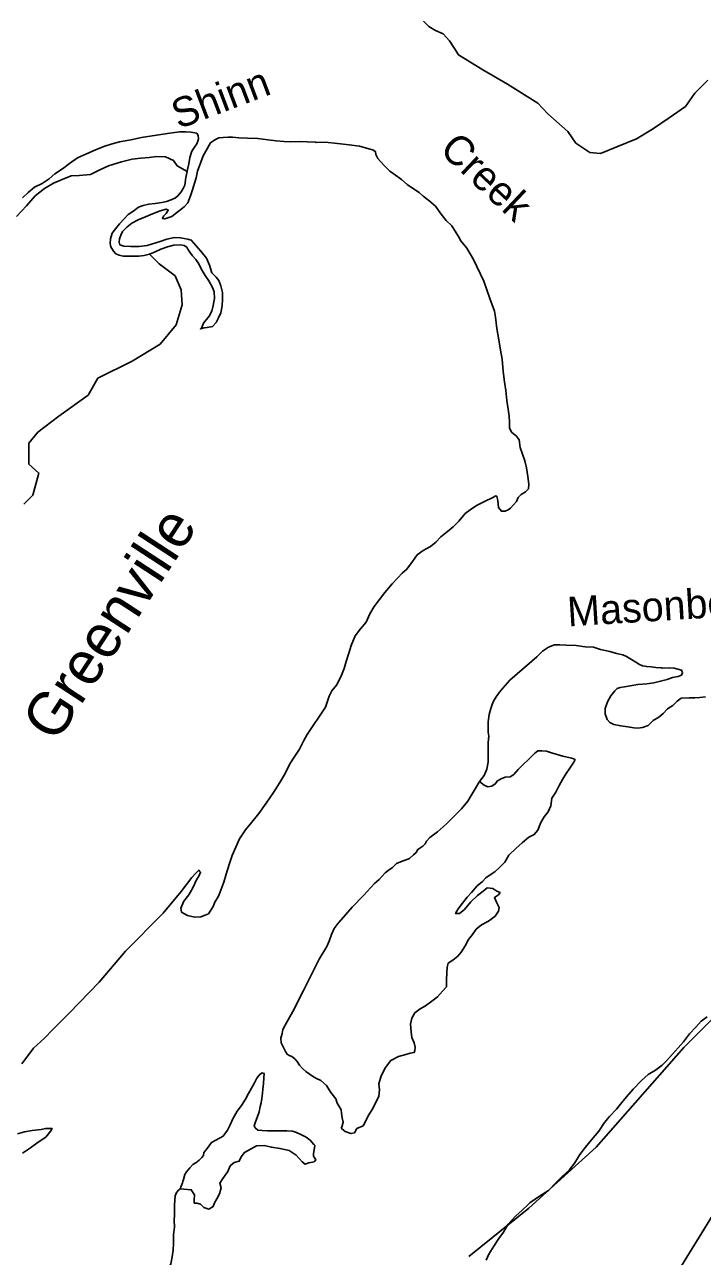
# Model space of a CAD drawing. Extents: x 2290055 to 2389491, y 66597 to 237875.
# Drawn here: x 2354770 to 2358217, y 156547 to 162814 of the extents above; entities that cross this region are included whole.
import ezdxf

# ---------------------------------------------------------------- set-up
doc = ezdxf.new("R2010")
doc.units = 0
for name, color, linetype in [('Exist Boundary Political CountyLine', 7, 'Continuous'), ('Exist Hydrographic Creek Single Shore', 7, 'Continuous'), ('Exist Hydrographic Island Shore', 7, 'Continuous'), ('Exist Hydrographic Ocean Shore', 7, 'Continuous'), ('Exist Hydrographic Point Label', 7, 'Continuous'), ('Exist Hydrographic River Shore Label', 7, 'Continuous'), ('Exist Hydrographic Sound Label', 7, 'Continuous'), ('Map Preparation Inset Cut Line', 7, 'Continuous')]:
    doc.layers.add(name, color=color, linetype=linetype)

msp = doc.modelspace()

# ---------------------------------------------------------------- linework, layer by layer
at = {"layer": 'Exist Boundary Political CountyLine'}
msp.add_lwpolyline([(2357029.6, 156546.2), (2357335.5, 156792.6), (2357676.9, 157102.4), (2358122.8, 157610.2), (2358454.9, 157942.5), (2358856, 158259.8), (2359163.9, 158412.9), (2359468, 158551), (2359639.6, 158640.6), (2359826.2, 158670.5), (2359908.2, 158677.9), (2359938.1, 158685.4), (2359941.8, 158711.5), (2359710.5, 158920.6), (2359139.6, 159458.2), (2360134, 160869.4), (2360387.7, 161183), (2360820.5, 161870), (2361537, 163228.9)], dxfattribs=at)
at = {"layer": 'Exist Hydrographic Creek Single Shore'}
for points in [[(2356798.3, 162830.4), (2356825.6, 162803.8), (2356860.6, 162783.5), (2356899.4, 162766.3), (2356930.8, 162730.8), (2356956, 162691.5), (2356976.3, 162659.9), (2357100.1, 162583.1), (2357226.5, 162510.1), (2357380.3, 162413.9), (2357430.5, 162359.9), (2357532.4, 162270.7), (2357573.8, 162211), (2357645.8, 162163.5), (2357699.9, 162158.5), (2357783, 162191.2), (2357882.4, 162231.8), (2357964.6, 162282.1), (2358048.7, 162340), (2358131.6, 162396.9), (2358178.9, 162465.3), (2358245.6, 162531.9)], [(2355596.3, 162066.7), (2355598.3, 162077), (2355604.5, 162106.2), (2355610.2, 162137.3), (2355620.5, 162169.7), (2355634, 162190.6), (2355645.3, 162206.8), (2355651.5, 162220.4), (2355653.9, 162233.1), (2355652.7, 162249.6), (2355645.7, 162260.7), (2355614.5, 162265.8), (2355590.6, 162269), (2355557.5, 162268.7), (2355507.9, 162262), (2355439.8, 162251.4), (2355364, 162238.9), (2355310, 162227.4), (2355252.8, 162217.9), (2355214.5, 162207.8), (2355172.5, 162193.2), (2355127.5, 162175.4), (2355084.3, 162157), (2355039.2, 162136.4), (2354998, 162106.9), (2354962.7, 162079.9), (2354923.7, 162054.9), (2354895.2, 162029.8), (2354858.7, 162005.7), (2354820.2, 161986.7), (2354787, 161960), (2354758.7, 161932.4)], [(2355405.6, 161645.9), (2355433.1, 161657.6), (2355463, 161671.9), (2355496, 161683.3), (2355529, 161690.9), (2355562.1, 161693.5), (2355581.7, 161690.3), (2355595.1, 161680.8), (2355600, 161670.6), (2355610.2, 161656), (2355623.6, 161638.2), (2355641, 161618.3), (2355655.1, 161597), (2355668.1, 161571.6), (2355687.3, 161538), (2355707, 161509.8), (2355724.7, 161477.1), (2355733.3, 161453.9), (2355735.3, 161420.3), (2355729.6, 161385.4), (2355722, 161355.2), (2355708.5, 161329.9), (2355680, 161294.3), (2355669.1, 161270.2), (2355663.8, 161265.8), (2355683.2, 161271.8), (2355698.8, 161273.1), (2355725.5, 161277.8), (2355743.3, 161297.8), (2355755.8, 161321.9), (2355767.3, 161347.9), (2355774.3, 161382.2), (2355776.9, 161416.2), (2355775.5, 161450.1), (2355767.3, 161484.7), (2355757.1, 161511.3), (2355743.3, 161528.1), (2355721.6, 161551.3), (2355710.3, 161589.1), (2355694.3, 161625.2), (2355666.4, 161660.8), (2355617.4, 161717.2), (2355600.4, 161723), (2355563.5, 161729.3), (2355532.3, 161729.9), (2355493, 161721.7), (2355458.5, 161710), (2355393.9, 161689.4), (2355352.5, 161685.2), (2355310, 161684.6), (2355275.2, 161686.8), (2355254.3, 161693.5), (2355251, 161707.4), (2355253, 161723.9), (2355259, 161742.7), (2355268, 161761.4), (2355289.7, 161783.6), (2355315.8, 161803.9), (2355346.5, 161820.4), (2355384.7, 161835.9), (2355420.6, 161850.8), (2355459.3, 161866.7), (2355489.7, 161875.6), (2355500.5, 161869.9), (2355489.5, 161852.4), (2355476.8, 161838.8), (2355470.6, 161827.4), (2355482.5, 161825.1), (2355498.3, 161829.9), (2355519, 161837.5), (2355581.5, 161887), (2355599.8, 161907), (2355613.7, 161941.9), (2355622.3, 161968.2), (2355642.2, 162034.5), (2355649.4, 162068.8), (2355665.8, 162113.5), (2355677.9, 162145.6), (2355716, 162211.5), (2355737.6, 162228), (2355758.5, 162236.9), (2355780, 162239.5), (2355804.8, 162240.7), (2355827, 162240.7), (2355858.8, 162238.2), (2355903.1, 162236.6), (2355956, 162233.7), (2356006.4, 162228.3), (2356049.5, 162223.2), (2356088.4, 162219.4), (2356124.5, 162218.2), (2356167, 162218.5), (2356207.6, 162217.2), (2356248.8, 162214.9), (2356253.1, 162214.7), (2356297.8, 162215), (2356360.5, 162209.6), (2356421.4, 162202.6), (2356473.9, 162194.7), (2356514.9, 162184.2)], [(2356514.9, 162184.2), (2356544, 162175.3), (2356554.7, 162167), (2356556.8, 162153.1), (2356566.2, 162132.8), (2356580.8, 162116.9), (2356601.1, 162094.7), (2356627.7, 162068.7), (2356657, 162048.4), (2356686.6, 162025.2), (2356716.5, 162000.5), (2356748.1, 161978.6), (2356776.2, 161958.9), (2356797.9, 161940.2), (2356825.8, 161919.6), (2356860.4, 161889.7), (2356887.9, 161849.8), (2356914, 161816.8), (2356942.5, 161789.5), (2356982, 161727), (2356987, 161716), (2357019.2, 161676.5), (2357053.4, 161618), (2357106.5, 161509.3), (2357136.4, 161420.2), (2357160, 161355.8), (2357164.3, 161325.6), (2357171.7, 161267.4), (2357181.4, 161210.4), (2357190, 161158.1), (2357198.2, 161111.8), (2357204.9, 161048.9), (2357211.5, 160996.6), (2357218.3, 160952.2), (2357223.2, 160901.6), (2357229.5, 160857.2), (2357234.5, 160821), (2357236.1, 160790.7), (2357236.5, 160761.2), (2357248.4, 160739.1), (2357270.8, 160721.2), (2357284.9, 160701.3), (2357290.4, 160662.9), (2357314.4, 160594.6), (2357322.8, 160558.4), (2357329, 160515), (2357333.9, 160476.6), (2357332.5, 160452), (2357317.3, 160436.9), (2357295.8, 160422.7), (2357280, 160408), (2357271.6, 160387.8), (2357241, 160352.9), (2357228.9, 160345.3), (2357214, 160338.4), (2357195.1, 160338.1), (2357180.9, 160356.7), (2357177.2, 160393.5), (2357172.5, 160413.7), (2357167.4, 160415.9), (2357148.5, 160406.1), (2357112.2, 160389.8), (2357068.2, 160367.7), (2357036.6, 160345.7), (2357011.6, 160325.9), (2356978.3, 160287.8), (2356950.5, 160258.9), (2356920.3, 160234.3), (2356886.3, 160207.6), (2356861.1, 160181.5), (2356833.6, 160158.5), (2356797.5, 160138.7), (2356767.4, 160115.7), (2356743.2, 160082), (2356714, 160044), (2356689.8, 160022.9), (2356667.7, 159999.6), (2356639.8, 159968.8), (2356602.7, 159924.1), (2356548.1, 159853.3), (2356526.2, 159815.8), (2356506.5, 159773.6), (2356478, 159740), (2356451.6, 159704.1), (2356430.2, 159655.3), (2356418.4, 159616.3), (2356405, 159573.5), (2356395, 159537.3), (2356378.6, 159495.7), (2356356, 159453.3), (2356332.4, 159424.6), (2356318.7, 159396.6), (2356300, 159341.5), (2356207.6, 159202.1), (2356189.3, 159171), (2356168.6, 159128.5), (2356144.2, 159092.6), (2356119.2, 159052.6), (2356095.6, 159004.5), (2356067.5, 158958.2)], [(2355405.6, 161645.9), (2355377.9, 161639.5), (2355350, 161636.1), (2355321.5, 161635.7), (2355295.7, 161635.1), (2355271.7, 161635.4), (2355250.2, 161640.2), (2355233.8, 161648.1), (2355221.3, 161661.4), (2355208.5, 161682.4), (2355204.2, 161700.8), (2355206.5, 161723.6), (2355215.3, 161753.5), (2355231.5, 161774.4), (2355252.4, 161801), (2355276, 161826.1), (2355296.7, 161847), (2355324.8, 161867), (2355333.4, 161873), (2355349.4, 161884.2), (2355373, 161894), (2355401.1, 161900.6), (2355434.5, 161903.8), (2355466.9, 161908.3), (2355491.5, 161913.3), (2355515.7, 161921.6), (2355536.8, 161931.7), (2355551.2, 161944.4), (2355565.3, 161962.8), (2355575.6, 161979.3), (2355584.2, 161997.7), (2355590.6, 162035.8), (2355596.3, 162066.7)], [(2356067.5, 158958.2), (2356035.5, 158907.5), (2355998.2, 158852.2), (2355961.7, 158800.9), (2355924.8, 158755.5), (2355893.8, 158717.2), (2355862.3, 158671.5), (2355844, 158629), (2355824.9, 158586.5), (2355810, 158541.2), (2355795.2, 158492.1), (2355782.3, 158451.8), (2355767.7, 158410.9), (2355755.2, 158380.4), (2355737.2, 158349.9), (2355729.2, 158327.8), (2355704.8, 158290.7), (2355688.6, 158283.1), (2355665.8, 158275), (2355636.1, 158273.4), (2355598.6, 158281.3), (2355568.4, 158297.7), (2355563.7, 158319.1), (2355579.7, 158353.7), (2355604.7, 158387.4), (2355624.6, 158421.7), (2355644.1, 158462.6), (2355657.2, 158485.2), (2355664.6, 158501.6), (2355660.1, 158507.2), (2355656.6, 158511.4), (2355641.2, 158497.5), (2355619.7, 158475.5), (2355566.2, 158403.1), (2355473.7, 158293), (2355283.6, 158100.7), (2355148.7, 157941.8), (2354995.5, 157784.8), (2354913.1, 157701.7), (2354870, 157657.7), (2354814.4, 157606.1), (2354755.8, 157526.8)], [(2354733.2, 157171.4), (2354769.9, 157180.5), (2354808.7, 157187.7), (2354854, 157193.4), (2354876.6, 157198.1), (2354909.6, 157198.4), (2354903.4, 157186.1), (2354877.6, 157154.6), (2354838, 157128.8), (2354798.9, 157099.9), (2354758.5, 157071.6)], [(2355395.6, 156271.2), (2355429.6, 156331), (2355481.7, 156432.3), (2355512.8, 156509.1), (2355520.4, 156545.3), (2355525.3, 156578.3), (2355527, 156613.3), (2355527.4, 156658.9), (2355531.9, 156695.4), (2355531.1, 156732), (2355531.5, 156757.8), (2355531.9, 156783), (2355532.5, 156807.5), (2355534, 156832.7), (2355535.6, 156854.7), (2355542, 156872.3), (2355552.8, 156883.7), (2355561.4, 156891.5)]]:
    msp.add_lwpolyline(points, dxfattribs=at)
at = {"layer": 'Exist Hydrographic Island Shore'}
for points in [[(2355596.3, 162066.7), (2355546.5, 162095.1), (2355527, 162122.7), (2355486.2, 162140.5), (2355440, 162142.7), (2355402.9, 162138.3), (2355361.5, 162134.8), (2355317.4, 162128.8), (2355263.1, 162116.4), (2355196.2, 162095.8), (2355148.7, 162073.9), (2355105, 162051.7), (2355047, 162045.4), (2355007.2, 162043.8), (2354961.5, 162026.3), (2354917, 162007.3), (2354871, 161980), (2354823.7, 161941.9), (2354778.5, 161891.8), (2354728.5, 161837.3)], [(2354766.2, 160374.1), (2354812.2, 160419.9), (2354842.7, 160532), (2354791.7, 160577.8), (2354791.7, 160684.7), (2354837.4, 160740.7), (2354944.4, 160822.2), (2355092.3, 160929.1), (2355142.9, 161015.7), (2355316.2, 161102.3), (2355458.7, 161188.8), (2355540.3, 161285.6), (2355570.7, 161387.4), (2355565.7, 161463.8), (2355535.2, 161535.1), (2355453.8, 161596.2), (2355405.6, 161645.9)], [(2357083.7, 158963.2), (2357106.7, 158993.1), (2357120.2, 159026.1), (2357127.2, 159060.7), (2357127, 159084.7), (2357127, 159123.7), (2357128, 159161.8), (2357130.5, 159194.2), (2357128.4, 159214.7), (2357127.2, 159241.4), (2357128.2, 159267.2), (2357133.2, 159303.4), (2357141.2, 159334), (2357147.7, 159354.7), (2357155.5, 159372.4), (2357169.3, 159393.8), (2357186.3, 159417.4), (2357203.1, 159438.5), (2357237.5, 159478.4), (2357350.5, 159574.7), (2357375.7, 159598), (2357404.7, 159626.3), (2357435, 159646.4), (2357464.5, 159658.4), (2357492.4, 159658.4), (2357524.4, 159657.4), (2357575.5, 159654.6), (2357622, 159648.9), (2357663.4, 159646), (2357699.5, 159635.3), (2357746.3, 159624), (2357780.5, 159615.1), (2357812.9, 159607.6), (2357831.6, 159599.4), (2357857.4, 159584.6), (2357879.6, 159570.4), (2357897, 159559.1), (2357913.6, 159552.1), (2357934.3, 159548), (2357957.1, 159545.8), (2357981.5, 159542.7), (2358007.1, 159540.7)], [(2358007.1, 159540.7), (2358013.5, 159540.1), (2358048.3, 159540.8), (2358073.7, 159538.9), (2358093.4, 159535.4), (2358111.7, 159529.1), (2358117, 159516.2), (2358112.1, 159503.6), (2358094.4, 159497.6), (2358065.9, 159491.6), (2358039.1, 159482.8), (2358005, 159472.8), (2357970.8, 159465.2), (2357935.7, 159460.8), (2357889.8, 159455.8), (2357849.8, 159449.5), (2357821.3, 159445.1), (2357799, 159442), (2357784.2, 159436), (2357771.9, 159424.4), (2357751.2, 159398.9), (2357735, 159367.7), (2357722.3, 159333.7), (2357723.1, 159306.7), (2357732.9, 159278.3), (2357746.5, 159262.9), (2357767.2, 159253.5), (2357802.5, 159246.2), (2357837.5, 159240.5), (2357869.1, 159236.4), (2357888.8, 159234.8), (2357913.6, 159237.4), (2357942.5, 159247.7), (2357966.5, 159274.2), (2357995.2, 159290.5), (2358018.8, 159309.4), (2358040.3, 159333.3), (2358068, 159350.3), (2358088.7, 159371.7), (2358110, 159386.8), (2358150.4, 159388), (2358179.5, 159388), (2358204.2, 159390.5), (2358233.3, 159394.6)], [(2357083.7, 158963.2), (2357107.7, 158943.7), (2357126, 158935.8), (2357146.9, 158939.2), (2357163.9, 158950.6), (2357175.4, 158966.3), (2357193.2, 158977.3), (2357215, 158985.2), (2357240.2, 158987), (2357258.2, 158998.1), (2357280.2, 159024.2), (2357305.8, 159050), (2357331.4, 159072.6), (2357364.3, 159105.7), (2357381.3, 159119.2), (2357401.6, 159119.2), (2357423.9, 159116.7), (2357450, 159108.5), (2357479.1, 159100), (2357507.2, 159091.4), (2357530.3, 159086.4), (2357552.9, 159081.7), (2357569.9, 159074.7), (2357564.2, 159061.5), (2357543.1, 159030.7), (2357524.8, 159003.9), (2357505.3, 158974), (2357486.5, 158938.8), (2357471.3, 158908.6), (2357452.2, 158879), (2357446.1, 158839.3), (2357432.7, 158809.1), (2357412, 158783.3), (2357395.4, 158754), (2357381.1, 158715.3), (2357362.2, 158693.3), (2357334.3, 158679.5), (2357301.7, 158652.7), (2357268.5, 158621.6), (2357233.4, 158587.6), (2357212.5, 158552.3), (2357186.1, 158525.3), (2357162.1, 158503.9), (2357138.1, 158488.1), (2357115.7, 158472.7), (2357098.5, 158455.1), (2357072.5, 158431.8), (2357042.9, 158397.8), (2357020.2, 158375.5), (2356997, 158345), (2356975.5, 158316), (2356961.7, 158291.5), (2356981.4, 158292.1), (2357006.9, 158312.6), (2357039.5, 158351.3), (2357073.7, 158384), (2357102.4, 158406), (2357123.3, 158423), (2357151, 158418.9), (2357171.5, 158405.3), (2357188.5, 158397.8), (2357180.9, 158387.4), (2357159.8, 158372.6), (2357169.5, 158348.7), (2357184, 158322.2), (2357180.7, 158303.4), (2357163.1, 158277.5), (2357128.7, 158253), (2357093.2, 158234.1), (2357066.7, 158211.5), (2357048.5, 158185), (2357028.6, 158159.2), (2357011.6, 158126.5), (2356991.1, 158095), (2356974.2, 158074.3), (2356948.4, 158054.8), (2356925, 158039.7), (2356918.7, 158018.9), (2356917.4, 157989.3), (2356916.4, 157953.4), (2356916.4, 157918.8), (2356895.1, 157896.8), (2356870.3, 157867.2), (2356842, 157845.8), (2356809.8, 157821.6), (2356781.7, 157807.4), (2356754.8, 157786.6), (2356739.3, 157759.6), (2356732.5, 157728.1), (2356735.8, 157689.1), (2356740.3, 157660.1), (2356751.8, 157633), (2356757.1, 157611.6), (2356755.5, 157594), (2356751.8, 157585.2), (2356731.5, 157581.4), (2356708.3, 157574.5), (2356671, 157563.5), (2356633.5, 157543.4), (2356606, 157507.8)], [(2356619.5, 158509.8), (2356640.8, 158525.5), (2356661.5, 158546.6), (2356682, 158554.1), (2356706, 158562.3), (2356728.2, 158571.1), (2356747.7, 158590.6), (2356761.4, 158602.2), (2356769.2, 158618), (2356795.4, 158634), (2356806.9, 158645.4), (2356813.5, 158658.9), (2356831.9, 158677.8), (2356870.3, 158707.7), (2356915.2, 158747.3), (2356992.9, 158824.7), (2357024.5, 158863.7), (2357041.1, 158891.7), (2357062, 158925.4), (2357083.7, 158963.2)], [(2356364.8, 158241.7), (2356367.7, 158245.4), (2356435.8, 158323.2), (2356494.2, 158383.6), (2356548.8, 158444), (2356572.6, 158464.8), (2356603.3, 158497.8), (2356619.5, 158509.8)], [(2356268.5, 158060.1), (2356306.6, 158123), (2356318.7, 158150.1), (2356330.2, 158184.7), (2356343.9, 158214.9), (2356364.8, 158241.7)], [(2356095, 157724.3), (2356133.9, 157793.2), (2356188.5, 157899.6), (2356268.5, 158060.1)], [(2356380.2, 157198.9), (2356383.3, 157205.1), (2356389.4, 157230.6), (2356384.9, 157252.6), (2356381.2, 157275.9), (2356380.4, 157292.9), (2356367.9, 157312.7), (2356359.7, 157326.3), (2356352.9, 157348.6), (2356326.9, 157381.7), (2356305.8, 157416), (2356276, 157442.8), (2356251.2, 157453.8), (2356233.6, 157464.5), (2356216.6, 157476.5), (2356200.6, 157487.2), (2356183, 157502.9), (2356168.8, 157520.6), (2356156.5, 157538.8), (2356143.6, 157552.7), (2356128.4, 157563.4), (2356116.3, 157570), (2356105, 157575.4), (2356096, 157589.2), (2356084.7, 157612.5), (2356074.7, 157634.2), (2356073.7, 157656.6), (2356079.4, 157680.5), (2356082.5, 157701.9), (2356092.7, 157720.2), (2356095, 157724.3)], [(2355561.4, 156891.5), (2355566.6, 156903.8), (2355572.3, 156921.4), (2355575, 156928.7), (2355578.5, 156939.1), (2355584.2, 156963.6), (2355592.8, 156978.1), (2355610.7, 156998.2), (2355625.2, 157014), (2355641, 157024), (2355658, 157036.9), (2355672, 157049.8), (2355678.9, 157061.2), (2355682, 157075), (2355692.7, 157089.5), (2355706, 157108.4), (2355721, 157126.6), (2355742.5, 157138.6), (2355779, 157158.1), (2355802.2, 157188.6), (2355815.5, 157216), (2355830.5, 157250.6), (2355851.6, 157286.5), (2355873.5, 157315.4), (2355893.4, 157346.9), (2355909.2, 157376.5), (2355923.8, 157403.2), (2355938.3, 157430.6), (2355951.2, 157453.3), (2355962.9, 157469.6), (2355976.5, 157481), (2355987.5, 157478.1), (2355986.9, 157455.8), (2355984.3, 157426.2), (2355981, 157398.5), (2355979.5, 157377.1), (2355976.5, 157350.6), (2355972.6, 157329.2), (2355968.5, 157309.4), (2355962.9, 157283.3), (2355953.1, 157253.7), (2355943.5, 157232), (2355937.3, 157211.5), (2355943.2, 157201.8), (2355956.2, 157190.1), (2355977.5, 157187), (2356005.6, 157186.6), (2356032.2, 157186.3), (2356066.7, 157186.3), (2356104, 157186.3), (2356132.1, 157184.7), (2356153.2, 157177.1), (2356177.4, 157166.1), (2356202, 157153.2), (2356222.7, 157137.8), (2356240.6, 157116.7), (2356246.3, 157111.1)], [(2356606, 157507.8), (2356583, 157466.3), (2356570.9, 157425.3), (2356575, 157395.4), (2356572.3, 157363), (2356541.6, 157300.1), (2356517.8, 157262.6), (2356503.4, 157233), (2356491.6, 157211.3), (2356460, 157197.5), (2356448.3, 157176.1), (2356429.2, 157172), (2356400.9, 157182.7), (2356391.1, 157190), (2356380.2, 157198.9)], [(2356246.3, 157111.1), (2356238.7, 157068.8), (2356239.5, 157056.9), (2356251, 157038), (2356242.4, 157027.9), (2356216, 157023.5), (2356197.3, 157016), (2356180.9, 157028.9), (2356151.2, 157061.6), (2356115.5, 157086.5), (2356068.5, 157096.3), (2356025.5, 157102.6), (2355987.5, 157110.8), (2355949.8, 157109.2), (2355918, 157093.5), (2355888.1, 157076.2), (2355871.1, 157053.2), (2355861.8, 157031.8), (2355836.4, 157024.3), (2355814.5, 157007.6), (2355802.6, 156979.6), (2355777.2, 156943.7), (2355763, 156919.2), (2355769.8, 156895.2), (2355760.5, 156865), (2355748, 156839.8), (2355735.5, 156819.1), (2355729, 156800.8), (2355707, 156787), (2355681.8, 156796.7), (2355663.6, 156812.5), (2355646.5, 156818.2), (2355632.8, 156818.5), (2355633, 156833.3), (2355634, 156860.3), (2355617, 156885.9), (2355561.4, 156891.5)]]:
    msp.add_lwpolyline(points, dxfattribs=at)
at = {"layer": 'Exist Hydrographic Ocean Shore'}
for points in [[(2358241.5, 157765.6), (2358211.9, 157744.5), (2358183.4, 157713.7), (2358152.5, 157679.4), (2358121.7, 157639.1), (2358094.4, 157607.7), (2358064.1, 157574.6), (2358036, 157543.1), (2358012.4, 157519.9), (2357978.8, 157494.7), (2357942.5, 157473), (2357908.3, 157442.1), (2357864.8, 157397.2), (2357830.8, 157359.7), (2357808, 157329.5), (2357780.9, 157295.5), (2357745, 157259), (2357719.2, 157228.2), (2357690.3, 157184.1), (2357653, 157139.4), (2357623, 157103.5), (2357594.9, 157065.8), (2357568.1, 157023), (2357540.6, 156986.5), (2357504.7, 156953.8)], [(2357504.7, 156953.8), (2357472.5, 156920.7), (2357434, 156882), (2357394.2, 156857.2), (2357366.3, 156838), (2357339.7, 156819.1), (2357330.8, 156810.6), (2357299.1, 156780.7), (2357268.3, 156753), (2357229.9, 156711.5), (2357206.6, 156669.9), (2357182.8, 156639.1), (2357157.2, 156599.8), (2357131.5, 156557.9), (2357118.4, 156527.7)]]:
    msp.add_lwpolyline(points, dxfattribs=at)
at = {"layer": 'Map Preparation Inset Cut Line'}
msp.add_lwpolyline([(2374088.6, 192135.8), (2313126.6, 192135.8), (2313126.6, 149726.2), (2353934.7, 149726.2), (2375181.1, 184193.5), (2380407.7, 192135.8)], close=True, dxfattribs=at)

# ---------------------------------------------------------------- texts
at = {"layer": 'Exist Hydrographic Point Label'}
msp.add_text('Masonboro  Inlet', height=150, rotation=3.54868, dxfattribs=at).set_placement((2357534.7, 159751.8))
at = {"layer": 'Exist Hydrographic River Shore Label'}
for s, rotation, p in [('Shinn', 20.74384, (2355552.5, 162280.8)), ('Creek', 316.64634, (2356874.3, 162169.9))]:
    msp.add_text(s, height=150, rotation=rotation, dxfattribs=at).set_placement(p)
at = {"layer": 'Exist Hydrographic Sound Label'}
msp.add_text('Greenville', height=220, rotation=56.853, dxfattribs=at).set_placement((2354929.2, 159154.3))

doc.saveas('drawing.dxf')
